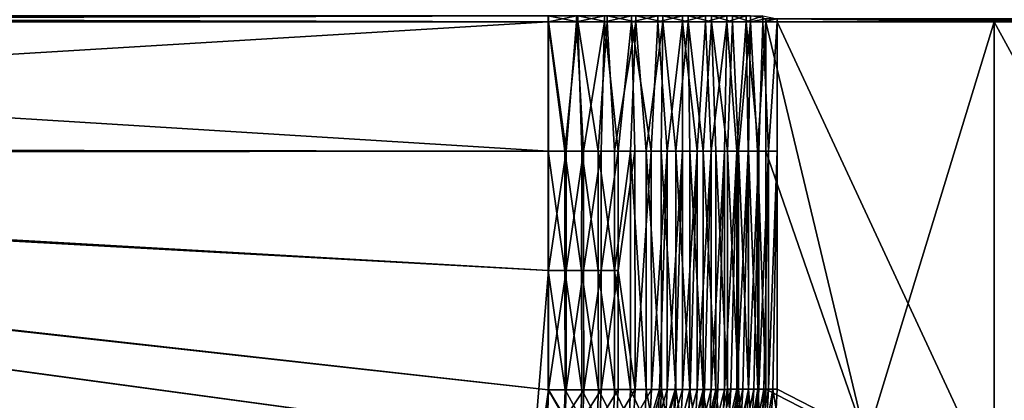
# Model space of a CAD drawing. Header units: metres. Extents: x -901 to 901, y -486 to 401.
# Tile 264 of 375: x 436 to 671, y -91 to 0. Entities that reach past the tile are written whole.
import ezdxf

# ---------------------------------------------------------------- set-up
doc = ezdxf.new("R2010")
doc.units = ezdxf.units.M

msp = doc.modelspace()

# ---------------------------------------------------------------- linework, layer by layer
at = {"layer": 'top0'}
for points in [[(562.200745, -0.734328, -490.04892), (562.200745, 0.734328, -490.04892), (63.597927, -0.734328, -500.493134)], [(562.200745, 0.734328, -490.04892), (63.597927, 0.734328, -500.493134), (63.597927, -0.734328, -500.493134)], [(562.26355, 0.734328, -493.048248), (562.26355, -0.734328, -493.048248), (63.660755, 0.734328, -503.492493)], [(562.26355, -0.734328, -493.048248), (63.660755, -0.734328, -503.492493), (63.660755, 0.734328, -503.492493)], [(562.200745, -0.734328, -490.04892), (569.326294, -0.734328, -489.471436), (562.200745, 0.734328, -490.04892)], [(569.326294, -0.734328, -489.471436), (569.326294, 0.734328, -489.471436), (562.200745, 0.734328, -490.04892)], [(562.26355, 0.734328, -493.048248), (569.002808, 0.734328, -492.542694), (562.26355, -0.734328, -493.048248)], [(569.002808, 0.734328, -492.542694), (569.002808, -0.734328, -492.542694), (562.26355, -0.734328, -493.048248)], [(569.002808, 0.734328, -492.542694), (575.648499, 0.734328, -491.314606), (569.002808, -0.734328, -492.542694)], [(575.648499, 0.734328, -491.314606), (575.648499, -0.734328, -491.314606), (569.002808, -0.734328, -492.542694)], [(569.326294, -0.734328, -489.471436), (576.331665, -0.734328, -488.046173), (569.326294, 0.734328, -489.471436)], [(576.331665, -0.734328, -488.046173), (576.331665, 0.734328, -488.046173), (569.326294, 0.734328, -489.471436)], [(575.648499, 0.734328, -491.314606), (582.123291, 0.734328, -489.378204), (575.648499, -0.734328, -491.314606)], [(582.123291, 0.734328, -489.378204), (582.123291, -0.734328, -489.378204), (575.648499, -0.734328, -491.314606)], [(576.331665, -0.734328, -488.046173), (583.116455, -0.734328, -485.793549), (576.331665, 0.734328, -488.046173)], [(583.116455, -0.734328, -485.793549), (583.116455, 0.734328, -485.793549), (576.331665, 0.734328, -488.046173)], [(582.123291, 0.734328, -489.378204), (588.352051, 0.734328, -486.756042), (582.123291, -0.734328, -489.378204)], [(588.352051, 0.734328, -486.756042), (588.352051, -0.734328, -486.756042), (582.123291, -0.734328, -489.378204)], [(583.116455, -0.734328, -485.793549), (589.583191, -0.734328, -482.745941), (583.116455, 0.734328, -485.793549)], [(589.583191, -0.734328, -482.745941), (589.583191, 0.734328, -482.745941), (583.116455, 0.734328, -485.793549)], [(588.352051, 0.734328, -486.756042), (594.262329, 0.734328, -483.478607), (588.352051, -0.734328, -486.756042)], [(594.262329, 0.734328, -483.478607), (594.262329, -0.734328, -483.478607), (588.352051, -0.734328, -486.756042)], [(589.583191, -0.734328, -482.745941), (595.639221, -0.734328, -478.947021), (589.583191, 0.734328, -482.745941)], [(595.639221, -0.734328, -478.947021), (595.639221, 0.734328, -478.947021), (589.583191, 0.734328, -482.745941)], [(594.262329, 0.734328, -483.478607), (599.7854, 0.734328, -479.583923), (594.262329, -0.734328, -483.478607)], [(599.7854, 0.734328, -479.583923), (599.7854, -0.734328, -479.583923), (594.262329, -0.734328, -483.478607)], [(595.639221, -0.734328, -478.947021), (601.197571, -0.734328, -474.451294), (595.639221, 0.734328, -478.947021)], [(601.197571, -0.734328, -474.451294), (601.197571, 0.734328, -474.451294), (595.639221, 0.734328, -478.947021)], [(599.7854, 0.734328, -479.583923), (604.857117, 0.734328, -475.11731), (599.7854, -0.734328, -479.583923)], [(604.857117, 0.734328, -475.11731), (604.857117, -0.734328, -475.11731), (599.7854, -0.734328, -479.583923)], [(601.197571, -0.734328, -474.451294), (606.178528, -0.734328, -469.323273), (601.197571, 0.734328, -474.451294)], [(606.178528, -0.734328, -469.323273), (606.178528, 0.734328, -469.323273), (601.197571, 0.734328, -474.451294)], [(604.857117, 0.734328, -475.11731), (609.418518, 0.734328, -470.130676), (604.857117, -0.734328, -475.11731)], [(609.418518, 0.734328, -470.130676), (609.418518, -0.734328, -470.130676), (604.857117, -0.734328, -475.11731)], [(606.178528, -0.734328, -469.323273), (610.510681, -0.734328, -463.636505), (606.178528, 0.734328, -469.323273)], [(610.510681, -0.734328, -463.636505), (610.510681, 0.734328, -463.636505), (606.178528, 0.734328, -469.323273)], [(609.418518, 0.734328, -470.130676), (613.416626, 0.734328, -464.681976), (609.418518, -0.734328, -470.130676)], [(613.416626, 0.734328, -464.681976), (613.416626, -0.734328, -464.681976), (609.418518, -0.734328, -470.130676)], [(614.131897, 0, -457.472565), (610.510681, 0.734328, -463.636505), (610.510681, -0.734328, -463.636505)], [(614.131897, -0.734328, -457.472565), (614.131897, 0, -457.472565), (610.510681, -0.734328, -463.636505)], [(616.804932, 0, -458.834534), (613.416626, -0.734328, -464.681976), (613.416626, 0.734328, -464.681976)], [(616.804932, 0, -458.834534), (616.804932, -0.734328, -458.834534), (613.416626, -0.734328, -464.681976)], [(614.131897, 0, -457.472565), (614.131897, -0.734328, -457.472565), (668.633911, -0.367164, -350.511444)], [(668.431641, 0, -350.408386), (614.131897, 0, -457.472565), (668.633911, -0.367164, -350.511444)], [(725.825378, -0.734328, -244.922424), (616.804932, -0.734328, -458.834534), (725.827454, 0, -244.918442)], [(616.804932, -0.734328, -458.834534), (616.804932, 0, -458.834534), (725.827454, 0, -244.918442)], [(695.642822, 0, -296.87912), (668.431641, 0, -350.408386), (668.633911, -0.367164, -350.511444)], [(695.642822, 0, -296.87912), (668.633911, -0.367164, -350.511444), (723.216858, -0.367164, -243.568054)], [(63.597927, -0.734328, -500.493134), (63.597927, -30.845772, -500.493134), (562.200745, -0.734328, -490.04892)], [(63.597927, -30.845772, -500.493134), (562.200745, -31.580099, -490.04892), (562.200745, -0.734328, -490.04892)], [(63.660755, -30.845772, -503.492493), (63.660755, -0.734328, -503.492493), (562.26355, -31.580099, -493.048248)], [(562.26355, -31.580099, -493.048248), (63.660755, -0.734328, -503.492493), (562.26355, -0.734328, -493.048248)], [(562.200745, -31.580099, -490.04892), (566.217651, -31.580099, -489.829163), (562.200745, -0.734328, -490.04892)], [(566.217651, -31.580099, -489.829163), (569.326294, -0.734328, -489.471436), (562.200745, -0.734328, -490.04892)], [(562.26355, -31.580099, -493.048248), (562.26355, -0.734328, -493.048248), (566.482361, -31.580099, -492.817444)], [(562.26355, -0.734328, -493.048248), (569.002808, -0.734328, -492.542694), (566.482361, -31.580099, -492.817444)], [(566.217651, -31.580099, -489.829163), (570.210632, -31.580099, -489.339325), (569.326294, -0.734328, -489.471436)], [(566.482361, -31.580099, -492.817444), (569.002808, -0.734328, -492.542694), (570.676025, -31.580099, -492.303009)], [(569.002808, -0.734328, -492.542694), (575.648499, -0.734328, -491.314606), (570.676025, -31.580099, -492.303009)], [(570.210632, -31.580099, -489.339325), (574.16156, -31.580099, -488.581635), (569.326294, -0.734328, -489.471436)], [(569.326294, -0.734328, -489.471436), (574.16156, -31.580099, -488.581635), (576.331665, -0.734328, -488.046173)], [(570.676025, -31.580099, -492.303009), (575.648499, -0.734328, -491.314606), (574.825562, -31.580099, -491.507233)], [(574.16156, -31.580099, -488.581635), (578.052429, -31.580099, -487.559509), (576.331665, -0.734328, -488.046173)], [(575.648499, -0.734328, -491.314606), (578.911987, -31.580099, -490.433716), (574.825562, -31.580099, -491.507233)], [(575.648499, -0.734328, -491.314606), (582.123291, -0.734328, -489.378204), (578.911987, -31.580099, -490.433716)], [(576.331665, -0.734328, -488.046173), (578.052429, -31.580099, -487.559509), (583.116455, -0.734328, -485.793549)], [(578.052429, -31.580099, -487.559509), (581.865662, -31.580099, -486.277618), (583.116455, -0.734328, -485.793549)], [(582.123291, -0.734328, -489.378204), (582.91687, -31.580099, -489.087402), (578.911987, -31.580099, -490.433716)], [(583.116455, -0.734328, -485.793549), (581.865662, -31.580099, -486.277618), (585.583801, -31.580099, -484.74176)], [(582.91687, -31.580099, -489.087402), (582.123291, -0.734328, -489.378204), (586.82196, -31.580099, -487.474365)], [(582.123291, -0.734328, -489.378204), (588.352051, -0.734328, -486.756042), (586.82196, -31.580099, -487.474365)], [(583.116455, -0.734328, -485.793549), (585.583801, -31.580099, -484.74176), (589.583191, -0.734328, -482.745941)], [(585.583801, -31.580099, -484.74176), (589.190125, -31.580099, -482.958923), (589.583191, -0.734328, -482.745941)], [(586.82196, -31.580099, -487.474365), (588.352051, -0.734328, -486.756042), (590.609497, -31.580099, -485.601929)], [(588.352051, -0.734328, -486.756042), (594.262329, -0.734328, -483.478607), (590.609497, -31.580099, -485.601929)], [(589.583191, -0.734328, -482.745941), (589.190125, -31.580099, -482.958923), (592.668152, -31.580099, -480.937225)], [(589.583191, -0.734328, -482.745941), (592.668152, -31.580099, -480.937225), (595.639221, -0.734328, -478.947021)], [(590.609497, -31.580099, -485.601929), (594.262329, -0.734328, -483.478607), (594.262329, -31.580099, -483.478607)], [(592.668152, -31.580099, -480.937225), (596.002014, -31.580099, -478.685822), (595.639221, -0.734328, -478.947021)], [(594.262329, -0.734328, -483.478607), (597.763794, -31.580099, -481.114044), (594.262329, -31.580099, -483.478607)], [(594.262329, -0.734328, -483.478607), (599.7854, -0.734328, -479.583923), (597.763794, -31.580099, -481.114044)], [(595.639221, -0.734328, -478.947021), (596.002014, -31.580099, -478.685822), (599.176697, -31.580099, -476.214966)], [(595.639221, -0.734328, -478.947021), (599.176697, -31.580099, -476.214966), (601.197571, -0.734328, -474.451294)], [(599.7854, -0.734328, -479.583923), (601.098083, -31.580099, -478.518982), (597.763794, -31.580099, -481.114044)], [(599.176697, -31.580099, -476.214966), (602.177734, -31.580099, -473.535858), (601.197571, -0.734328, -474.451294)], [(599.7854, -0.734328, -479.583923), (604.857117, -0.734328, -475.11731), (601.098083, -31.580099, -478.518982)], [(604.857117, -0.734328, -475.11731), (604.249939, -31.580099, -475.7052), (601.098083, -31.580099, -478.518982)], [(601.197571, -0.734328, -474.451294), (602.177734, -31.580099, -473.535858), (604.991516, -31.580099, -470.660675)], [(601.197571, -0.734328, -474.451294), (604.991516, -31.580099, -470.660675), (606.178528, -0.734328, -469.323273)], [(604.249939, -31.580099, -475.7052), (604.857117, -0.734328, -475.11731), (607.205078, -31.580099, -472.685516)], [(604.857117, -0.734328, -475.11731), (609.418518, -0.734328, -470.130676), (607.205078, -31.580099, -472.685516)], [(604.991516, -31.580099, -470.660675), (607.605164, -31.580099, -467.602478), (606.178528, -0.734328, -469.323273)], [(606.178528, -0.734328, -469.323273), (607.605164, -31.580099, -467.602478), (610.510681, -0.734328, -463.636505)], [(607.205078, -31.580099, -472.685516), (609.418518, -0.734328, -470.130676), (609.950134, -31.580099, -469.473602)], [(607.605164, -31.580099, -467.602478), (610.006897, -31.580099, -464.375183), (610.510681, -0.734328, -463.636505)], [(609.418518, -0.734328, -470.130676), (612.472595, -31.580099, -466.084106), (609.950134, -31.580099, -469.473602)], [(609.418518, -0.734328, -470.130676), (613.416626, -0.734328, -464.681976), (612.472595, -31.580099, -466.084106)], [(610.510681, -0.734328, -463.636505), (610.006897, -31.580099, -464.375183), (612.185791, -31.580099, -460.993408)], [(614.131897, -0.734328, -457.472565), (610.510681, -0.734328, -463.636505), (612.185791, -31.580099, -460.993408)], [(614.131897, -31.580099, -457.472565), (614.131897, -0.734328, -457.472565), (612.185791, -31.580099, -460.993408)], [(613.416626, -0.734328, -464.681976), (614.760986, -31.580099, -462.532349), (612.472595, -31.580099, -466.084106)], [(613.416626, -0.734328, -464.681976), (616.804932, -0.734328, -458.834534), (614.760986, -31.580099, -462.532349)], [(614.131897, -0.734328, -457.472565), (668.570313, -0.734328, -350.479034), (668.633911, -0.367164, -350.511444)], [(668.570313, -0.734328, -350.479034), (614.131897, -0.734328, -457.472565), (638.057983, -100.644043, -410.470917)], [(614.131897, -0.734328, -457.472565), (614.131897, -31.580099, -457.472565), (638.057983, -100.644043, -410.470917)], [(616.804932, -0.734328, -458.834534), (616.804932, -31.580099, -458.834534), (614.760986, -31.580099, -462.532349)], [(725.825378, -0.734328, -244.922424), (670.335815, -115.875481, -353.774261), (616.804932, -0.734328, -458.834534)], [(670.335815, -115.875481, -353.774261), (616.838867, -88.329659, -458.767822), (616.804932, -0.734328, -458.834534)], [(616.804932, -0.734328, -458.834534), (616.838867, -88.329659, -458.767822), (616.804932, -31.580099, -458.834534)], [(668.570313, -0.734328, -350.479034), (638.057983, -100.644043, -410.470917), (668.631653, -100.644043, -350.515869)], [(668.633911, -0.367164, -350.511444), (668.570313, -0.734328, -350.479034), (723.150757, -0.734328, -243.534088)], [(723.216858, -100.644043, -243.568054), (723.150757, -0.734328, -243.534088), (668.570313, -0.734328, -350.479034)], [(668.631653, -100.644043, -350.515869), (723.216858, -100.644043, -243.568054), (668.570313, -0.734328, -350.479034)], [(668.633911, -0.367164, -350.511444), (723.150757, -0.734328, -243.534088), (723.216858, -0.367164, -243.568054)], [(725.825378, -0.734328, -244.922424), (725.301392, -144.165833, -245.944), (670.335815, -115.875481, -353.774261)], [(63.639893, -31.580099, -503.49292), (556.825012, -127.259506, -492.974121), (63.320282, -33.791721, -503.495331)], [(63.469139, -32.661133, -500.494812), (63.426933, -32.935684, -500.495117), (562.227051, -88.468025, -489.982208)], [(63.505154, -32.387917, -500.494507), (63.469139, -32.661133, -500.494812), (562.207336, -60.024014, -490.032196)], [(562.207336, -60.024014, -490.032196), (63.469139, -32.661133, -500.494812), (562.227051, -88.468025, -489.982208)], [(63.535072, -32.116413, -500.494202), (63.505154, -32.387917, -500.494507), (562.207336, -60.024014, -490.032196)], [(562.207336, -60.024014, -490.032196), (562.200745, -31.580099, -490.04892), (63.535072, -32.116413, -500.494202)], [(562.200745, -31.580099, -490.04892), (63.558937, -31.84775, -500.493896), (63.535072, -32.116413, -500.494202)], [(562.200745, -31.580099, -490.04892), (63.577065, -31.580099, -500.493591), (63.558937, -31.84775, -500.493896)], [(63.597927, -30.845772, -500.493134), (63.577065, -31.580099, -500.493591), (562.200745, -31.580099, -490.04892)], [(63.639893, -31.580099, -503.49292), (63.660755, -30.845772, -503.492493), (562.26355, -31.580099, -493.048248)], [(562.26355, -31.580099, -493.048248), (562.270081, -60.027832, -493.031525), (63.639893, -31.580099, -503.49292)], [(562.270081, -60.027832, -493.031525), (556.825012, -127.259506, -492.974121), (63.639893, -31.580099, -503.49292)], [(566.217651, -31.580099, -489.829163), (562.200745, -31.580099, -490.04892), (566.216858, -60.0215, -489.812286)], [(562.200745, -31.580099, -490.04892), (562.207336, -60.024014, -490.032196), (566.216858, -60.0215, -489.812286)], [(562.270081, -60.027832, -493.031525), (562.26355, -31.580099, -493.048248), (566.482361, -31.580099, -492.817444)], [(566.481079, -60.024849, -492.800598), (562.270081, -60.027832, -493.031525), (566.482361, -31.580099, -492.817444)], [(566.216858, -60.0215, -489.812286), (570.209656, -60.018528, -489.322266), (566.217651, -31.580099, -489.829163)], [(570.209656, -60.018528, -489.322266), (570.210632, -31.580099, -489.339325), (566.217651, -31.580099, -489.829163)], [(566.482361, -31.580099, -492.817444), (570.676025, -31.580099, -492.303009), (566.481079, -60.024849, -492.800598)], [(570.676025, -31.580099, -492.303009), (570.674622, -60.021729, -492.285919), (566.481079, -60.024849, -492.800598)], [(570.209656, -60.018528, -489.322266), (574.164368, -60.015263, -488.564941), (570.210632, -31.580099, -489.339325)], [(574.164368, -60.015263, -488.564941), (574.16156, -31.580099, -488.581635), (570.210632, -31.580099, -489.339325)], [(570.676025, -31.580099, -492.303009), (574.825562, -31.580099, -491.507233), (570.674622, -60.021729, -492.285919)], [(574.825562, -31.580099, -491.507233), (574.828064, -60.018299, -491.49054), (570.674622, -60.021729, -492.285919)], [(574.164368, -60.015263, -488.564941), (578.05957, -60.011723, -487.543182), (574.16156, -31.580099, -488.581635)], [(578.05957, -60.011723, -487.543182), (578.052429, -31.580099, -487.559509), (574.16156, -31.580099, -488.581635)], [(574.825562, -31.580099, -491.507233), (578.911987, -31.580099, -490.433716), (574.828064, -60.018299, -491.49054)], [(578.911987, -31.580099, -490.433716), (578.919067, -60.014584, -490.417419), (574.828064, -60.018299, -491.49054)], [(578.05957, -60.011723, -487.543182), (581.865662, -31.580099, -486.277618), (578.052429, -31.580099, -487.559509)], [(581.894714, -88.435707, -486.212646), (581.865662, -31.580099, -486.277618), (578.05957, -60.011723, -487.543182)], [(578.911987, -31.580099, -490.433716), (582.91687, -31.580099, -489.087402), (578.919067, -60.014584, -490.417419)], [(582.91687, -31.580099, -489.087402), (582.945679, -88.44104, -489.022522), (578.919067, -60.014584, -490.417419)], [(581.894714, -88.435707, -486.212646), (585.613464, -88.427666, -484.676941), (581.865662, -31.580099, -486.277618)], [(585.613464, -88.427666, -484.676941), (585.583801, -31.580099, -484.74176), (581.865662, -31.580099, -486.277618)], [(582.91687, -31.580099, -489.087402), (586.82196, -31.580099, -487.474365), (582.945679, -88.44104, -489.022522)], [(586.82196, -31.580099, -487.474365), (586.851379, -88.432594, -487.409637), (582.945679, -88.44104, -489.022522)], [(585.613464, -88.427666, -484.676941), (589.220337, -88.419182, -482.894196), (585.583801, -31.580099, -484.74176)], [(589.220337, -88.419182, -482.894196), (589.190125, -31.580099, -482.958923), (585.583801, -31.580099, -484.74176)], [(586.82196, -31.580099, -487.474365), (590.609497, -31.580099, -485.601929), (586.851379, -88.432594, -487.409637)], [(590.609497, -31.580099, -485.601929), (588.76123, -88.428192, -486.505371), (586.851379, -88.432594, -487.409637)], [(588.76123, -88.428192, -486.505371), (590.609497, -31.580099, -485.601929), (590.639526, -88.423683, -485.537262)], [(589.220337, -88.419182, -482.894196), (592.698853, -88.410294, -480.872498), (589.190125, -31.580099, -482.958923)], [(592.698853, -88.410294, -480.872498), (592.668152, -31.580099, -480.937225), (589.190125, -31.580099, -482.958923)], [(590.609497, -31.580099, -485.601929), (594.262329, -31.580099, -483.478607), (590.639526, -88.423683, -485.537262)], [(590.639526, -88.423683, -485.537262), (594.262329, -31.580099, -483.478607), (592.484131, -88.419067, -484.506409)], [(594.262329, -31.580099, -483.478607), (594.292908, -88.414345, -483.41394), (592.484131, -88.419067, -484.506409)], [(592.698853, -88.410294, -480.872498), (596.033325, -88.401031, -478.621033), (592.668152, -31.580099, -480.937225)], [(596.033325, -88.401031, -478.621033), (596.002014, -31.580099, -478.685822), (592.668152, -31.580099, -480.937225)], [(594.262329, -31.580099, -483.478607), (597.763794, -31.580099, -481.114044), (594.292908, -88.414345, -483.41394)], [(597.763794, -31.580099, -481.114044), (596.063843, -88.409531, -482.261169), (594.292908, -88.414345, -483.41394)], [(596.033325, -88.401031, -478.621033), (599.208496, -88.391449, -476.150055), (596.002014, -31.580099, -478.685822)], [(599.208496, -88.391449, -476.150055), (599.176697, -31.580099, -476.214966), (596.002014, -31.580099, -478.685822)], [(596.063843, -88.409531, -482.261169), (597.763794, -31.580099, -481.114044), (597.794922, -88.404617, -481.049316)], [(597.763794, -31.580099, -481.114044), (601.098083, -31.580099, -478.518982), (597.794922, -88.404617, -481.049316)], [(597.794922, -88.404617, -481.049316), (601.098083, -31.580099, -478.518982), (599.484192, -88.399628, -479.779846)], [(599.208496, -88.391449, -476.150055), (602.210022, -88.381584, -473.470764), (599.176697, -31.580099, -476.214966)], [(602.210022, -88.381584, -473.470764), (602.177734, -31.580099, -473.535858), (599.176697, -31.580099, -476.214966)], [(601.098083, -31.580099, -478.518982), (601.129761, -88.394554, -478.454132), (599.484192, -88.399628, -479.779846)], [(601.098083, -31.580099, -478.518982), (604.249939, -31.580099, -475.7052), (601.129761, -88.394554, -478.454132)], [(604.249939, -31.580099, -475.7052), (602.729614, -88.389412, -477.07373), (601.129761, -88.394554, -478.454132)], [(602.210022, -88.381584, -473.470764), (605.02417, -88.37149, -470.595337), (602.177734, -31.580099, -473.535858)], [(605.02417, -88.37149, -470.595337), (604.991516, -31.580099, -470.660675), (602.177734, -31.580099, -473.535858)], [(602.729614, -88.389412, -477.07373), (604.249939, -31.580099, -475.7052), (604.282104, -88.384193, -475.640198)], [(604.249939, -31.580099, -475.7052), (607.205078, -31.580099, -472.685516), (604.282104, -88.384193, -475.640198)], [(604.282104, -88.384193, -475.640198), (607.205078, -31.580099, -472.685516), (605.7854, -88.378922, -474.155121)], [(605.02417, -88.37149, -470.595337), (607.638245, -88.361198, -467.536865), (604.991516, -31.580099, -470.660675)], [(607.638245, -88.361198, -467.536865), (607.605164, -31.580099, -467.602478), (604.991516, -31.580099, -470.660675)], [(607.205078, -31.580099, -472.685516), (607.237732, -88.373589, -472.62027), (605.7854, -88.378922, -474.155121)], [(607.205078, -31.580099, -472.685516), (609.950134, -31.580099, -469.473602), (607.237732, -88.373589, -472.62027)], [(609.950134, -31.580099, -469.473602), (608.637512, -88.36821, -471.037292), (607.237732, -88.373589, -472.62027)], [(607.638245, -88.361198, -467.536865), (610.040344, -88.350761, -464.309235), (607.605164, -31.580099, -467.602478)], [(610.040344, -88.350761, -464.309235), (610.006897, -31.580099, -464.375183), (607.605164, -31.580099, -467.602478)], [(608.637512, -88.36821, -471.037292), (609.950134, -31.580099, -469.473602), (609.983215, -88.362785, -469.408051)], [(609.950134, -31.580099, -469.473602), (612.472595, -31.580099, -466.084106), (609.983215, -88.362785, -469.408051)], [(609.983215, -88.362785, -469.408051), (612.472595, -31.580099, -466.084106), (611.273193, -88.357323, -467.734375)], [(610.040344, -88.350761, -464.309235), (612.219482, -88.340233, -460.927124), (610.006897, -31.580099, -464.375183)], [(612.219482, -88.340233, -460.927124), (612.185791, -31.580099, -460.993408), (610.006897, -31.580099, -464.375183)], [(612.472595, -31.580099, -466.084106), (612.505981, -88.351822, -466.018188), (611.273193, -88.357323, -467.734375)], [(612.219482, -88.340233, -460.927124), (614.165894, -88.329659, -457.405853), (612.185791, -31.580099, -460.993408)], [(614.165894, -88.329659, -457.405853), (614.131897, -31.580099, -457.472565), (612.185791, -31.580099, -460.993408)], [(612.472595, -31.580099, -466.084106), (614.760986, -31.580099, -462.532349), (612.505981, -88.351822, -466.018188)], [(614.760986, -31.580099, -462.532349), (613.680298, -88.346306, -464.261414), (612.505981, -88.351822, -466.018188)], [(613.680298, -88.346306, -464.261414), (614.760986, -31.580099, -462.532349), (614.794678, -88.340767, -462.466064)], [(638.057983, -100.644043, -410.470917), (614.131897, -31.580099, -457.472565), (614.165894, -88.329659, -457.405853)], [(614.760986, -31.580099, -462.532349), (616.804932, -31.580099, -458.834534), (614.794678, -88.340767, -462.466064)], [(614.794678, -88.340767, -462.466064), (616.804932, -31.580099, -458.834534), (615.847961, -88.335213, -460.634186)], [(616.804932, -31.580099, -458.834534), (616.838867, -88.329659, -458.767822), (615.847961, -88.335213, -460.634186)], [(62.795345, -35.507481, -500.496002), (518.09021, -190.658234, -490.42038), (63.257637, -33.784927, -500.496002)], [(63.320282, -33.791721, -503.495331), (520.393921, -188.45813, -493.390167), (62.851711, -35.5509, -503.495331)], [(63.257637, -33.784927, -500.496002), (553.106445, -138.14418, -490.004761), (63.263184, -33.760246, -500.495972)], [(518.09021, -190.658234, -490.42038), (553.106445, -138.14418, -490.004761), (63.257637, -33.784927, -500.496002)], [(63.263184, -33.760246, -500.495972), (557.079407, -125.99765, -489.9729), (63.32428, -33.484169, -500.495697)], [(553.106445, -138.14418, -490.004761), (557.079407, -125.99765, -489.9729), (63.263184, -33.760246, -500.495972)], [(556.825012, -127.259506, -492.974121), (520.393921, -188.45813, -493.390167), (63.320282, -33.791721, -503.495331)], [(561.663208, -101.056061, -489.961517), (63.378803, -33.209328, -500.495422), (63.32428, -33.484169, -500.495697)], [(557.079407, -125.99765, -489.9729), (559.94458, -113.591835, -489.958405), (63.32428, -33.484169, -500.495697)], [(63.32428, -33.484169, -500.495697), (559.94458, -113.591835, -489.958405), (561.663208, -101.056061, -489.961517)], [(562.227051, -88.468025, -489.982208), (63.426933, -32.935684, -500.495117), (63.378803, -33.209328, -500.495422)], [(562.227051, -88.468025, -489.982208), (63.378803, -33.209328, -500.495422), (561.663208, -101.056061, -489.961517)], [(62.041782, -37.174675, -500.496002), (437.279114, -223.842056, -491.717743), (62.795345, -35.507481, -500.496002)], [(353.598602, -223.755447, -493.247711), (437.279114, -223.842056, -491.717743), (62.041782, -37.174675, -500.496002)], [(62.851711, -35.5509, -503.495331), (437.335358, -223.870071, -494.717072), (62.118618, -37.228283, -503.495331)], [(437.335358, -223.870071, -494.717072), (341.090759, -223.79567, -496.466583), (62.118618, -37.228283, -503.495331)], [(437.279114, -223.842056, -491.717743), (518.09021, -190.658234, -490.42038), (62.795345, -35.507481, -500.496002)], [(520.393921, -188.45813, -493.390167), (437.335358, -223.870071, -494.717072), (62.851711, -35.5509, -503.495331)], [(562.270081, -60.027832, -493.031525), (562.28949, -88.474983, -492.981537), (556.825012, -127.259506, -492.974121)], [(566.216858, -60.0215, -489.812286), (562.207336, -60.024014, -490.032196), (566.244446, -88.462715, -489.762939)], [(562.207336, -60.024014, -490.032196), (562.227051, -88.468025, -489.982208), (566.244446, -88.462715, -489.762939)], [(562.28949, -88.474983, -492.981537), (562.270081, -60.027832, -493.031525), (566.481079, -60.024849, -492.800598)], [(566.50885, -88.469406, -492.751251), (562.28949, -88.474983, -492.981537), (566.481079, -60.024849, -492.800598)], [(570.237976, -88.456802, -489.273529), (570.209656, -60.018528, -489.322266), (566.216858, -60.0215, -489.812286)], [(566.244446, -88.462715, -489.762939), (570.237976, -88.456802, -489.273529), (566.216858, -60.0215, -489.812286)], [(566.481079, -60.024849, -492.800598), (570.674622, -60.021729, -492.285919), (566.50885, -88.469406, -492.751251)], [(570.674622, -60.021729, -492.285919), (570.703064, -88.463188, -492.237244), (566.50885, -88.469406, -492.751251)], [(574.189453, -88.45031, -488.516174), (574.164368, -60.015263, -488.564941), (570.209656, -60.018528, -489.322266)], [(570.237976, -88.456802, -489.273529), (574.189453, -88.45031, -488.516174), (570.209656, -60.018528, -489.322266)], [(570.674622, -60.021729, -492.285919), (574.828064, -60.018299, -491.49054), (570.703064, -88.463188, -492.237244)], [(574.828064, -60.018299, -491.49054), (574.853149, -88.456375, -491.441833), (570.703064, -88.463188, -492.237244)], [(578.080933, -88.443268, -487.494324), (578.05957, -60.011723, -487.543182), (574.164368, -60.015263, -488.564941)], [(574.189453, -88.45031, -488.516174), (578.080933, -88.443268, -487.494324), (574.164368, -60.015263, -488.564941)], [(574.828064, -60.018299, -491.49054), (578.919067, -60.014584, -490.417419), (574.853149, -88.456375, -491.441833)], [(578.919067, -60.014584, -490.417419), (578.940186, -88.448975, -490.368622), (574.853149, -88.456375, -491.441833)], [(578.080933, -88.443268, -487.494324), (581.894714, -88.435707, -486.212646), (578.05957, -60.011723, -487.543182)], [(578.919067, -60.014584, -490.417419), (582.945679, -88.44104, -489.022522), (578.940186, -88.448975, -490.368622)], [(562.28949, -88.474983, -492.981537), (561.94519, -98.364822, -492.963806), (556.825012, -127.259506, -492.974121)], [(562.089111, -94.765228, -489.969666), (562.227051, -88.468025, -489.982208), (561.663208, -101.056061, -489.961517)], [(561.94519, -98.364822, -492.963806), (562.28949, -88.474983, -492.981537), (566.307678, -95.182732, -492.740753)], [(562.227051, -88.468025, -489.982208), (562.089111, -94.765228, -489.969666), (566.046021, -95.158463, -489.752319)], [(566.244446, -88.462715, -489.762939), (562.227051, -88.468025, -489.982208), (566.046021, -95.158463, -489.752319)], [(566.307678, -95.182732, -492.740753), (562.28949, -88.474983, -492.981537), (566.50885, -88.469406, -492.751251)], [(566.244446, -88.462715, -489.762939), (566.046021, -95.158463, -489.752319), (570.001709, -95.33429, -489.269806)], [(570.237976, -88.456802, -489.273529), (566.244446, -88.462715, -489.762939), (570.001709, -95.33429, -489.269806)], [(566.50885, -88.469406, -492.751251), (570.703064, -88.463188, -492.237244), (566.307678, -95.182732, -492.740753)], [(570.703064, -88.463188, -492.237244), (570.462097, -95.367599, -492.233978), (566.307678, -95.182732, -492.740753)], [(570.237976, -88.456802, -489.273529), (570.001709, -95.33429, -489.269806), (573.920227, -95.50798, -488.524353)], [(574.189453, -88.45031, -488.516174), (570.237976, -88.456802, -489.273529), (573.920227, -95.50798, -488.524353)], [(570.703064, -88.463188, -492.237244), (574.853149, -88.456375, -491.441833), (570.462097, -95.367599, -492.233978)], [(574.853149, -88.456375, -491.441833), (574.577515, -95.550224, -491.45108), (570.462097, -95.367599, -492.233978)], [(574.189453, -88.45031, -488.516174), (573.920227, -95.50798, -488.524353), (577.780701, -95.67865, -487.518707)], [(578.080933, -88.443268, -487.494324), (574.189453, -88.45031, -488.516174), (577.780701, -95.67865, -487.518707)], [(574.853149, -88.456375, -491.441833), (578.940186, -88.448975, -490.368622), (574.577515, -95.550224, -491.45108)], [(578.940186, -88.448975, -490.368622), (578.632019, -95.72966, -490.394928), (574.577515, -95.550224, -491.45108)], [(578.080933, -88.443268, -487.494324), (577.780701, -95.67865, -487.518707), (581.563232, -95.845436, -486.256439)], [(581.894714, -88.435707, -486.212646), (578.080933, -88.443268, -487.494324), (581.563232, -95.845436, -486.256439)], [(578.940186, -88.448975, -490.368622), (582.945679, -88.44104, -489.022522), (578.632019, -95.72966, -490.394928)], [(582.945679, -88.44104, -489.022522), (582.604614, -95.905014, -489.069244), (578.632019, -95.72966, -490.394928)], [(581.894714, -88.435707, -486.212646), (581.563232, -95.845436, -486.256439), (585.251343, -96.007637, -484.744293)], [(585.613464, -88.427666, -484.676941), (581.894714, -88.435707, -486.212646), (585.251343, -96.007637, -484.744293)], [(582.945679, -88.44104, -489.022522), (586.851379, -88.432594, -487.409637), (582.604614, -95.905014, -489.069244)], [(586.851379, -88.432594, -487.409637), (586.478088, -96.075562, -487.48111), (582.604614, -95.905014, -489.069244)], [(585.613464, -88.427666, -484.676941), (585.251343, -96.007637, -484.744293), (587.055115, -96.086823, -483.896851)], [(589.220337, -88.419182, -482.894196), (585.613464, -88.427666, -484.676941), (587.055115, -96.086823, -483.896851)], [(586.851379, -88.432594, -487.409637), (588.76123, -88.428192, -486.505371), (586.478088, -96.075562, -487.48111)], [(588.76123, -88.428192, -486.505371), (588.372498, -96.158806, -486.591064), (586.478088, -96.075562, -487.48111)], [(589.220337, -88.419182, -482.894196), (587.055115, -96.086823, -483.896851), (588.829468, -96.164604, -482.989746)], [(588.76123, -88.428192, -486.505371), (590.639526, -88.423683, -485.537262), (588.372498, -96.158806, -486.591064)], [(590.639526, -88.423683, -485.537262), (590.236023, -96.240585, -485.638397), (588.372498, -96.158806, -486.591064)], [(590.572449, -96.240913, -482.023956), (589.220337, -88.419182, -482.894196), (588.829468, -96.164604, -482.989746)], [(592.698853, -88.410294, -480.872498), (589.220337, -88.419182, -482.894196), (590.572449, -96.240913, -482.023956)], [(590.639526, -88.423683, -485.537262), (592.484131, -88.419067, -484.506409), (590.236023, -96.240585, -485.638397)], [(592.484131, -88.419067, -484.506409), (592.066589, -96.320808, -484.624084), (590.236023, -96.240585, -485.638397)], [(592.282104, -96.315659, -481.000366), (592.698853, -88.410294, -480.872498), (590.572449, -96.240913, -482.023956)], [(592.484131, -88.419067, -484.506409), (594.292908, -88.414345, -483.41394), (592.066589, -96.320808, -484.624084)], [(594.292908, -88.414345, -483.41394), (593.862122, -96.399399, -483.549072), (592.066589, -96.320808, -484.624084)], [(592.698853, -88.410294, -480.872498), (592.282104, -96.315659, -481.000366), (593.956482, -96.388771, -479.920044)], [(596.033325, -88.401031, -478.621033), (592.698853, -88.410294, -480.872498), (593.956482, -96.388771, -479.920044)], [(594.292908, -88.414345, -483.41394), (596.063843, -88.409531, -482.261169), (593.862122, -96.399399, -483.549072)], [(596.063843, -88.409531, -482.261169), (595.620728, -96.476257, -482.414459), (593.862122, -96.399399, -483.549072)], [(596.033325, -88.401031, -478.621033), (593.956482, -96.388771, -479.920044), (595.593933, -96.460167, -478.78421)], [(597.192749, -96.529778, -477.594177), (596.033325, -88.401031, -478.621033), (595.593933, -96.460167, -478.78421)], [(596.063843, -88.409531, -482.261169), (597.794922, -88.404617, -481.049316), (595.620728, -96.476257, -482.414459)], [(597.794922, -88.404617, -481.049316), (597.340454, -96.551323, -481.221558), (595.620728, -96.476257, -482.414459)], [(599.208496, -88.391449, -476.150055), (596.033325, -88.401031, -478.621033), (597.192749, -96.529778, -477.594177)], [(598.75116, -96.597527, -476.351318), (599.208496, -88.391449, -476.150055), (597.192749, -96.529778, -477.594177)], [(597.794922, -88.404617, -481.049316), (599.484192, -88.399628, -479.779846), (597.340454, -96.551323, -481.221558)], [(599.484192, -88.399628, -479.779846), (599.019592, -96.624504, -479.971741), (597.340454, -96.551323, -481.221558)], [(599.208496, -88.391449, -476.150055), (598.75116, -96.597527, -476.351318), (600.267456, -96.663353, -475.056946)], [(599.484192, -88.399628, -479.779846), (601.129761, -88.394554, -478.454132), (599.019592, -96.624504, -479.971741)], [(601.129761, -88.394554, -478.454132), (600.656311, -96.695732, -478.666443), (599.019592, -96.624504, -479.971741)], [(602.210022, -88.381584, -473.470764), (599.208496, -88.391449, -476.150055), (600.267456, -96.663353, -475.056946)], [(602.210022, -88.381584, -473.470764), (600.267456, -96.663353, -475.056946), (601.740051, -96.72718, -473.712372)], [(601.129761, -88.394554, -478.454132), (602.729614, -88.389412, -477.07373), (600.656311, -96.695732, -478.666443)], [(602.729614, -88.389412, -477.07373), (602.248901, -96.764931, -477.307037), (600.656311, -96.695732, -478.666443)], [(603.167114, -96.788933, -472.318939), (602.210022, -88.381584, -473.470764), (601.740051, -96.72718, -473.712372)], [(605.02417, -88.37149, -470.595337), (602.210022, -88.381584, -473.470764), (603.167114, -96.788933, -472.318939)], [(602.729614, -88.389412, -477.07373), (604.282104, -88.384193, -475.640198), (602.248901, -96.764931, -477.307037)], [(604.282104, -88.384193, -475.640198), (603.79541, -96.832031, -475.894897), (602.248901, -96.764931, -477.307037)], [(604.546936, -96.848549, -470.877991), (605.02417, -88.37149, -470.595337), (603.167114, -96.788933, -472.318939)], [(604.282104, -88.384193, -475.640198), (605.7854, -88.378922, -474.155121), (603.79541, -96.832031, -475.894897)], [(605.7854, -88.378922, -474.155121), (605.294189, -96.896957, -474.431458), (603.79541, -96.832031, -475.894897)], [(605.02417, -88.37149, -470.595337), (604.546936, -96.848549, -470.877991), (605.877991, -96.905945, -469.39093)], [(607.638245, -88.361198, -467.536865), (605.02417, -88.37149, -470.595337), (605.877991, -96.905945, -469.39093)], [(605.7854, -88.378922, -474.155121), (607.237732, -88.373589, -472.62027), (605.294189, -96.896957, -474.431458)], [(607.237732, -88.373589, -472.62027), (606.743469, -96.959625, -472.918091), (605.294189, -96.896957, -474.431458)], [(607.638245, -88.361198, -467.536865), (605.877991, -96.905945, -469.39093), (607.15863, -96.961075, -467.859894)], [(607.237732, -88.373589, -472.62027), (608.637512, -88.36821, -471.037292), (606.743469, -96.959625, -472.918091)], [(608.637512, -88.36821, -471.037292), (608.141357, -97.019974, -471.356354), (606.743469, -96.959625, -472.918091)], [(608.387512, -97.013863, -466.286987), (607.638245, -88.361198, -467.536865), (607.15863, -96.961075, -467.859894)], [(610.040344, -88.350761, -464.309235), (607.638245, -88.361198, -467.536865), (608.387512, -97.013863, -466.286987)], [(608.637512, -88.36821, -471.037292), (609.983215, -88.362785, -469.408051), (608.141357, -97.019974, -471.356354)], [(609.983215, -88.362785, -469.408051), (609.486389, -97.077927, -469.748352), (608.141357, -97.019974, -471.356354)], [(609.563049, -97.064262, -464.674469), (610.040344, -88.350761, -464.309235), (608.387512, -97.013863, -466.286987)], [(609.983215, -88.362785, -469.408051), (611.273193, -88.357323, -467.734375), (609.486389, -97.077927, -469.748352)], [(611.273193, -88.357323, -467.734375), (610.777039, -97.133423, -468.096436), (609.486389, -97.077927, -469.748352)], [(610.040344, -88.350761, -464.309235), (609.563049, -97.064262, -464.674469), (610.683899, -97.112198, -463.024475)], [(612.219482, -88.340233, -460.927124), (610.040344, -88.350761, -464.309235), (610.683899, -97.112198, -463.024475)], [(612.219482, -88.340233, -460.927124), (610.683899, -97.112198, -463.024475), (611.748474, -97.157616, -461.339203)], [(611.273193, -88.357323, -467.734375), (612.505981, -88.351822, -466.018188), (610.777039, -97.133423, -468.096436)], [(612.505981, -88.351822, -466.018188), (612.011658, -97.186394, -466.402863), (610.777039, -97.133423, -468.096436)], [(612.755432, -97.200462, -459.620819), (612.219482, -88.340233, -460.927124), (611.748474, -97.157616, -461.339203)], [(612.505981, -88.351822, -466.018188), (613.680298, -88.346306, -464.261414), (612.011658, -97.186394, -466.402863)], [(613.680298, -88.346306, -464.261414), (613.188843, -97.236794, -464.669952), (612.011658, -97.186394, -466.402863)], [(614.165894, -88.329659, -457.405853), (612.219482, -88.340233, -460.927124), (612.755432, -97.200462, -459.620819)], [(613.980347, -92.967606, -457.658203), (614.165894, -88.329659, -457.405853), (612.755432, -97.200462, -459.620819)], [(613.680298, -88.346306, -464.261414), (614.794678, -88.340767, -462.466064), (613.188843, -97.236794, -464.669952)], [(614.794678, -88.340767, -462.466064), (614.307007, -97.284538, -462.900024), (613.188843, -97.236794, -464.669952)], [(638.057983, -100.644043, -410.470917), (614.165894, -88.329659, -457.405853), (613.980347, -92.967606, -457.658203)], [(614.794678, -88.340767, -462.466064), (615.847961, -88.335213, -460.634186), (614.307007, -97.284538, -462.900024)], [(615.847961, -88.335213, -460.634186), (615.364563, -97.329567, -461.095306), (614.307007, -97.284538, -462.900024)], [(616.643738, -93.073296, -459.035492), (615.364563, -97.329567, -461.095306), (615.847961, -88.335213, -460.634186)], [(616.838867, -88.329659, -458.767822), (616.643738, -93.073296, -459.035492), (615.847961, -88.335213, -460.634186)], [(616.643738, -93.073296, -459.035492), (616.838867, -88.329659, -458.767822), (670.335815, -115.875481, -353.774261)]]:
    msp.add_3dface(points, dxfattribs=at)

doc.saveas('drawing.dxf')
